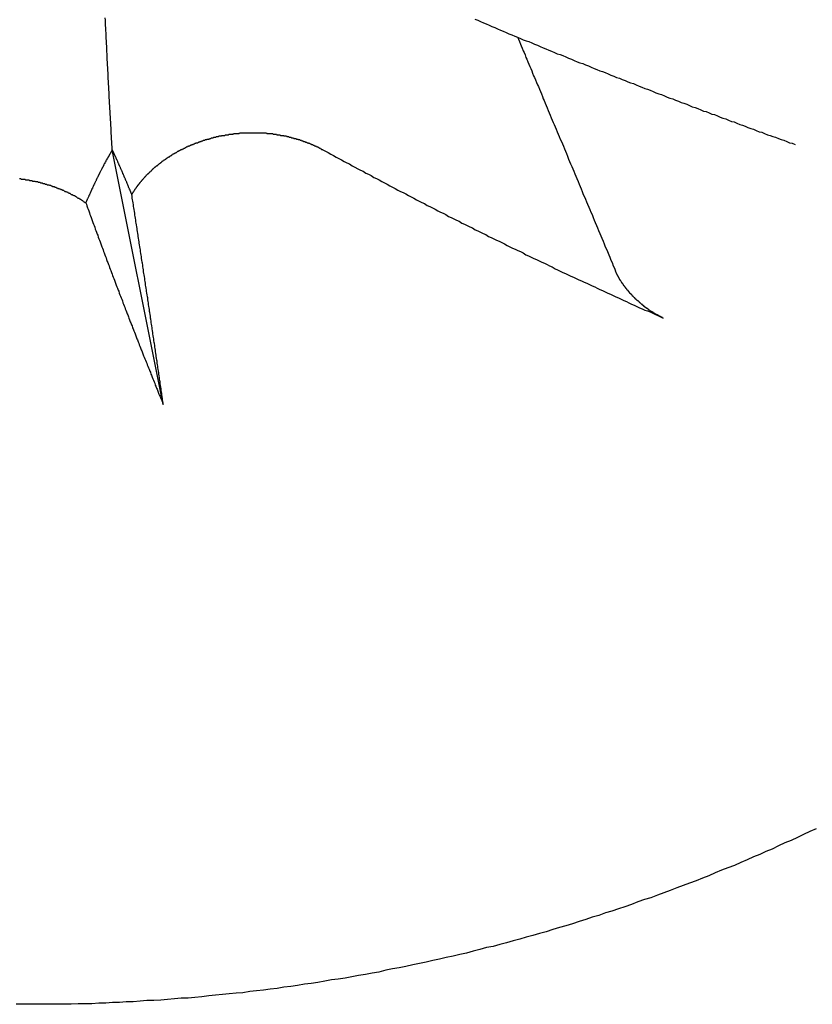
# Model space of a CAD drawing. Extents: x 1107 to 4046, y 937 to 3355.
# Tile 514 of 656: x 2237.36 to 2238.66, y 2649.92 to 2651.54. Entities that reach past the tile are written whole.
import ezdxf

# ---------------------------------------------------------------- set-up
doc = ezdxf.new("R2010")
doc.units = 0
doc.layers.add('KF_VIDA_L___C_REAR', color=7, linetype='CONTINUOUS')

# ---------------------------------------------------------------- blocks, each defined once
blk = doc.blocks.new('KF_VIDA_L___C_REAR')
at = {"layer": 'KF_VIDA_L___C_REAR'}
blk.add_line((50.613211, 961.694091), (50.529525, 962.11229), dxfattribs=at)
for points in [[(51.6853, 960.997, 0), (51.6751, 960.993, 0), (51.6649, 960.988, 0), (51.6546, 960.983, 0), (51.6444, 960.978, 0), (51.6341, 960.974, 0), (51.6238, 960.969, 0), (51.6135, 960.964, 0), (51.6031, 960.96, 0), (51.5928, 960.955, 0), (51.5824, 960.951, 0), (51.572, 960.946, 0), (51.5616, 960.942, 0), (51.5512, 960.937, 0), (51.5407, 960.933, 0), (51.5303, 960.929, 0), (51.5198, 960.925, 0), (51.5093, 960.92, 0), (51.4988, 960.916, 0), (51.4883, 960.912, 0), (51.4777, 960.908, 0), (51.4672, 960.904, 0), (51.4566, 960.9, 0), (51.446, 960.896, 0), (51.4354, 960.892, 0), (51.4248, 960.888, 0), (51.4141, 960.884, 0), (51.4035, 960.881, 0), (51.3928, 960.877, 0), (51.3822, 960.873, 0), (51.3715, 960.869, 0), (51.3608, 960.866, 0), (51.35, 960.862, 0), (51.3393, 960.859, 0), (51.3286, 960.855, 0), (51.3178, 960.852, 0), (51.307, 960.848, 0), (51.2962, 960.845, 0), (51.2855, 960.841, 0), (51.2746, 960.838, 0), (51.2638, 960.835, 0), (51.253, 960.832, 0), (51.2421, 960.828, 0), (51.2313, 960.825, 0), (51.2204, 960.822, 0), (51.2095, 960.819, 0), (51.1986, 960.816, 0), (51.1877, 960.813, 0), (51.1768, 960.81, 0), (51.1659, 960.807, 0), (51.1549, 960.804, 0), (51.144, 960.802, 0), (51.133, 960.799, 0), (51.1221, 960.796, 0), (51.1111, 960.793, 0), (51.1001, 960.791, 0), (51.0891, 960.788, 0), (51.0781, 960.786, 0), (51.0671, 960.783, 0), (51.056, 960.781, 0), (51.045, 960.778, 0), (51.0339, 960.776, 0), (51.0229, 960.774, 0), (51.0118, 960.771, 0), (51.0007, 960.769, 0), (50.9897, 960.767, 0), (50.9786, 960.765, 0), (50.9675, 960.762, 0), (50.9564, 960.76, 0), (50.9452, 960.758, 0), (50.9341, 960.756, 0), (50.923, 960.754, 0), (50.9119, 960.752, 0), (50.9007, 960.75, 0), (50.8896, 960.749, 0), (50.8784, 960.747, 0), (50.8672, 960.745, 0), (50.8561, 960.743, 0), (50.8449, 960.742, 0), (50.8337, 960.74, 0), (50.8225, 960.738, 0), (50.8113, 960.737, 0), (50.8001, 960.735, 0), (50.7889, 960.734, 0), (50.7777, 960.732, 0), (50.7665, 960.731, 0), (50.7553, 960.73, 0), (50.744, 960.728, 0), (50.7328, 960.727, 0), (50.7216, 960.726, 0), (50.7103, 960.725, 0), (50.6991, 960.724, 0), (50.6878, 960.723, 0), (50.6766, 960.721, 0), (50.6653, 960.72, 0), (50.654, 960.719, 0), (50.6428, 960.719, 0), (50.6315, 960.718, 0), (50.6202, 960.717, 0), (50.609, 960.716, 0), (50.5977, 960.715, 0), (50.5864, 960.715, 0), (50.5751, 960.714, 0), (50.5638, 960.713, 0), (50.5525, 960.713, 0), (50.5413, 960.712, 0), (50.53, 960.712, 0), (50.5187, 960.711, 0), (50.5074, 960.711, 0), (50.4961, 960.71, 0), (50.4848, 960.71, 0), (50.4735, 960.71, 0), (50.4622, 960.709, 0), (50.4509, 960.709, 0), (50.4396, 960.709, 0), (50.4283, 960.709, 0), (50.417, 960.709, 0), (50.4057, 960.709, 0), (50.3943, 960.709, 0), (50.383, 960.709, 0), (50.3717, 960.709, 0)], [(50.5295, 962.112, 0), (50.5293, 962.117, 0), (50.529, 962.121, 0), (50.5287, 962.126, 0), (50.5284, 962.13, 0), (50.5282, 962.135, 0), (50.5279, 962.139, 0), (50.5276, 962.144, 0), (50.5274, 962.148, 0), (50.5271, 962.153, 0), (50.5269, 962.157, 0), (50.5266, 962.162, 0), (50.5263, 962.166, 0), (50.5261, 962.171, 0), (50.5258, 962.175, 0), (50.5256, 962.18, 0), (50.5253, 962.184, 0), (50.5251, 962.189, 0), (50.5248, 962.193, 0), (50.5246, 962.198, 0), (50.5244, 962.202, 0), (50.5241, 962.207, 0), (50.5239, 962.211, 0), (50.5236, 962.216, 0), (50.5234, 962.22, 0), (50.5232, 962.225, 0), (50.5229, 962.229, 0), (50.5227, 962.234, 0), (50.5225, 962.238, 0), (50.5222, 962.243, 0), (50.522, 962.247, 0), (50.5218, 962.252, 0), (50.5216, 962.256, 0), (50.5213, 962.26, 0), (50.5211, 962.265, 0), (50.5209, 962.269, 0), (50.5207, 962.274, 0), (50.5205, 962.278, 0), (50.5203, 962.282, 0), (50.52, 962.287, 0), (50.5198, 962.291, 0), (50.5196, 962.295, 0), (50.5194, 962.3, 0), (50.5192, 962.304, 0), (50.519, 962.308, 0), (50.5188, 962.312, 0), (50.5186, 962.317, 0), (50.5184, 962.321, 0), (50.5182, 962.325, 0), (50.518, 962.329, 0)], [(51.1249, 962.327, 0), (51.1296, 962.325, 0), (51.1343, 962.323, 0), (51.1389, 962.321, 0), (51.1436, 962.319, 0), (51.1483, 962.317, 0), (51.153, 962.315, 0), (51.1577, 962.313, 0), (51.1623, 962.311, 0), (51.167, 962.309, 0), (51.1717, 962.307, 0), (51.1764, 962.305, 0), (51.181, 962.303, 0), (51.1857, 962.301, 0), (51.1904, 962.299, 0), (51.1951, 962.297, 0), (51.1997, 962.295, 0), (51.2044, 962.293, 0), (51.2091, 962.291, 0), (51.2137, 962.29, 0), (51.2184, 962.288, 0), (51.223, 962.286, 0), (51.2277, 962.284, 0), (51.2324, 962.282, 0), (51.237, 962.28, 0), (51.2417, 962.278, 0), (51.2463, 962.276, 0), (51.251, 962.274, 0), (51.2557, 962.272, 0), (51.2603, 962.27, 0), (51.265, 962.269, 0), (51.2696, 962.267, 0), (51.2743, 962.265, 0), (51.2789, 962.263, 0), (51.2836, 962.261, 0), (51.2882, 962.259, 0), (51.2928, 962.257, 0), (51.2975, 962.255, 0), (51.3021, 962.254, 0), (51.3068, 962.252, 0), (51.3114, 962.25, 0), (51.3161, 962.248, 0), (51.3207, 962.246, 0), (51.3253, 962.244, 0), (51.33, 962.242, 0), (51.3346, 962.241, 0), (51.3392, 962.239, 0), (51.3439, 962.237, 0), (51.3485, 962.235, 0), (51.3531, 962.233, 0), (51.3577, 962.231, 0), (51.3624, 962.23, 0), (51.367, 962.228, 0), (51.3716, 962.226, 0), (51.3762, 962.224, 0), (51.3808, 962.222, 0), (51.3855, 962.221, 0), (51.3901, 962.219, 0), (51.3947, 962.217, 0), (51.3993, 962.215, 0), (51.4039, 962.213, 0), (51.4085, 962.212, 0), (51.4131, 962.21, 0), (51.4178, 962.208, 0), (51.4224, 962.206, 0), (51.427, 962.204, 0), (51.4316, 962.203, 0), (51.4362, 962.201, 0), (51.4408, 962.199, 0), (51.4454, 962.197, 0), (51.45, 962.196, 0), (51.4546, 962.194, 0), (51.4592, 962.192, 0), (51.4638, 962.19, 0), (51.4683, 962.189, 0), (51.4729, 962.187, 0), (51.4775, 962.185, 0), (51.4821, 962.183, 0), (51.4867, 962.182, 0), (51.4913, 962.18, 0), (51.4959, 962.178, 0), (51.5005, 962.176, 0), (51.505, 962.175, 0), (51.5096, 962.173, 0), (51.5142, 962.171, 0), (51.5188, 962.17, 0), (51.5233, 962.168, 0), (51.5279, 962.166, 0), (51.5325, 962.164, 0), (51.5371, 962.163, 0), (51.5416, 962.161, 0), (51.5462, 962.159, 0), (51.5507, 962.158, 0), (51.5553, 962.156, 0), (51.5599, 962.154, 0), (51.5644, 962.153, 0), (51.569, 962.151, 0), (51.5735, 962.149, 0), (51.5781, 962.147, 0), (51.5827, 962.146, 0), (51.5872, 962.144, 0), (51.5918, 962.142, 0), (51.5963, 962.141, 0), (51.6009, 962.139, 0), (51.6054, 962.137, 0), (51.6099, 962.136, 0), (51.6145, 962.134, 0), (51.619, 962.133, 0), (51.6236, 962.131, 0), (51.6281, 962.129, 0), (51.6326, 962.128, 0), (51.6372, 962.126, 0), (51.6417, 962.124, 0), (51.6462, 962.123, 0), (51.6508, 962.121, 0)], [(51.1951, 962.297, 0), (51.1966, 962.294, 0), (51.1981, 962.29, 0), (51.1997, 962.286, 0), (51.2012, 962.283, 0), (51.2027, 962.279, 0), (51.2043, 962.275, 0), (51.2058, 962.272, 0), (51.2074, 962.268, 0), (51.2089, 962.264, 0), (51.2105, 962.261, 0), (51.212, 962.257, 0), (51.2136, 962.253, 0), (51.2151, 962.249, 0), (51.2167, 962.246, 0), (51.2183, 962.242, 0), (51.2198, 962.238, 0), (51.2214, 962.234, 0), (51.223, 962.231, 0), (51.2246, 962.227, 0), (51.2262, 962.223, 0), (51.2278, 962.219, 0), (51.2294, 962.216, 0), (51.231, 962.212, 0), (51.2326, 962.208, 0), (51.2342, 962.204, 0), (51.2358, 962.2, 0), (51.2374, 962.196, 0), (51.239, 962.193, 0), (51.2406, 962.189, 0), (51.2422, 962.185, 0), (51.2439, 962.181, 0), (51.2455, 962.177, 0), (51.2471, 962.173, 0), (51.2488, 962.169, 0), (51.2504, 962.165, 0), (51.252, 962.161, 0), (51.2537, 962.157, 0), (51.2553, 962.154, 0), (51.257, 962.15, 0), (51.2587, 962.146, 0), (51.2603, 962.142, 0), (51.262, 962.138, 0), (51.2637, 962.134, 0), (51.2653, 962.13, 0), (51.267, 962.126, 0), (51.2687, 962.122, 0), (51.2704, 962.118, 0), (51.2721, 962.114, 0), (51.2738, 962.11, 0), (51.2755, 962.106, 0), (51.2772, 962.102, 0), (51.2789, 962.097, 0), (51.2806, 962.093, 0), (51.2823, 962.089, 0), (51.284, 962.085, 0), (51.2857, 962.081, 0), (51.2874, 962.077, 0), (51.2892, 962.073, 0), (51.2909, 962.069, 0), (51.2926, 962.065, 0), (51.2944, 962.06, 0), (51.2961, 962.056, 0), (51.2979, 962.052, 0), (51.2996, 962.048, 0), (51.3014, 962.044, 0), (51.3031, 962.039, 0), (51.3049, 962.035, 0), (51.3067, 962.031, 0), (51.3084, 962.027, 0), (51.3102, 962.023, 0), (51.312, 962.018, 0), (51.3138, 962.014, 0), (51.3156, 962.01, 0), (51.3174, 962.006, 0), (51.3192, 962.001, 0), (51.321, 961.997, 0), (51.3228, 961.993, 0), (51.3246, 961.988, 0), (51.3264, 961.984, 0), (51.3282, 961.98, 0), (51.33, 961.975, 0), (51.3319, 961.971, 0), (51.3337, 961.967, 0), (51.3355, 961.962, 0), (51.3374, 961.958, 0), (51.3392, 961.953, 0), (51.3411, 961.949, 0), (51.3429, 961.945, 0), (51.3448, 961.94, 0), (51.3466, 961.936, 0), (51.3485, 961.931, 0), (51.3504, 961.927, 0), (51.3522, 961.922, 0), (51.3541, 961.918, 0), (51.356, 961.913, 0)], [(50.5615, 962.039, 0), (50.5619, 962.039, 0), (50.5622, 962.04, 0), (50.5626, 962.041, 0), (50.563, 962.041, 0), (50.5633, 962.042, 0), (50.5637, 962.042, 0), (50.5641, 962.043, 0), (50.5645, 962.044, 0), (50.5648, 962.044, 0), (50.5652, 962.045, 0), (50.5656, 962.045, 0), (50.566, 962.046, 0), (50.5664, 962.047, 0), (50.5668, 962.047, 0), (50.5672, 962.048, 0), (50.5676, 962.048, 0), (50.568, 962.049, 0), (50.5684, 962.049, 0), (50.5688, 962.05, 0), (50.5692, 962.051, 0), (50.5696, 962.051, 0), (50.57, 962.052, 0), (50.5704, 962.052, 0), (50.5708, 962.053, 0), (50.5712, 962.053, 0), (50.5717, 962.054, 0), (50.5721, 962.055, 0), (50.5725, 962.055, 0), (50.5729, 962.056, 0), (50.5734, 962.056, 0), (50.5738, 962.057, 0), (50.5742, 962.057, 0), (50.5747, 962.058, 0), (50.5751, 962.058, 0), (50.5755, 962.059, 0), (50.576, 962.059, 0), (50.5764, 962.06, 0), (50.5769, 962.061, 0), (50.5773, 962.061, 0), (50.5778, 962.062, 0), (50.5782, 962.062, 0), (50.5787, 962.063, 0), (50.5791, 962.063, 0), (50.5796, 962.064, 0), (50.5801, 962.064, 0), (50.5805, 962.065, 0), (50.581, 962.065, 0), (50.5815, 962.066, 0), (50.582, 962.066, 0), (50.5824, 962.067, 0), (50.5829, 962.068, 0), (50.5834, 962.068, 0), (50.5839, 962.069, 0), (50.5844, 962.069, 0), (50.5849, 962.07, 0), (50.5854, 962.07, 0), (50.5859, 962.071, 0), (50.5864, 962.071, 0), (50.5869, 962.072, 0), (50.5874, 962.072, 0), (50.588, 962.073, 0), (50.5885, 962.073, 0), (50.589, 962.074, 0), (50.5895, 962.074, 0), (50.5901, 962.075, 0), (50.5906, 962.075, 0), (50.5911, 962.076, 0), (50.5917, 962.076, 0), (50.5922, 962.077, 0), (50.5927, 962.077, 0), (50.5933, 962.078, 0), (50.5938, 962.078, 0), (50.5944, 962.079, 0), (50.5949, 962.08, 0), (50.5955, 962.08, 0), (50.5961, 962.081, 0), (50.5966, 962.081, 0), (50.5972, 962.082, 0), (50.5977, 962.082, 0), (50.5983, 962.083, 0), (50.5989, 962.083, 0), (50.5995, 962.084, 0), (50.6, 962.084, 0), (50.6006, 962.085, 0), (50.6012, 962.085, 0), (50.6018, 962.086, 0), (50.6024, 962.086, 0), (50.603, 962.086, 0), (50.6036, 962.087, 0), (50.6042, 962.087, 0), (50.6048, 962.088, 0), (50.6054, 962.088, 0), (50.606, 962.089, 0), (50.6066, 962.089, 0), (50.6072, 962.09, 0), (50.6078, 962.09, 0), (50.6084, 962.091, 0), (50.609, 962.091, 0), (50.6097, 962.092, 0), (50.6103, 962.092, 0), (50.6109, 962.093, 0), (50.6115, 962.093, 0), (50.6122, 962.094, 0), (50.6128, 962.094, 0), (50.6134, 962.095, 0), (50.6141, 962.095, 0), (50.6147, 962.096, 0), (50.6153, 962.096, 0), (50.616, 962.096, 0), (50.6166, 962.097, 0), (50.6173, 962.097, 0), (50.6179, 962.098, 0), (50.6186, 962.098, 0), (50.6192, 962.099, 0), (50.6199, 962.099, 0), (50.6205, 962.1, 0), (50.6212, 962.1, 0), (50.6219, 962.1, 0), (50.6225, 962.101, 0), (50.6232, 962.101, 0), (50.6239, 962.102, 0), (50.6246, 962.102, 0), (50.6252, 962.103, 0), (50.6259, 962.103, 0), (50.6266, 962.103, 0), (50.6273, 962.104, 0), (50.6279, 962.104, 0), (50.6286, 962.105, 0), (50.6293, 962.105, 0), (50.63, 962.106, 0), (50.6307, 962.106, 0), (50.6314, 962.106, 0), (50.6321, 962.107, 0), (50.6328, 962.107, 0), (50.6335, 962.108, 0), (50.6342, 962.108, 0), (50.6349, 962.108, 0), (50.6356, 962.109, 0), (50.6363, 962.109, 0), (50.637, 962.11, 0), (50.6377, 962.11, 0), (50.6384, 962.11, 0), (50.6392, 962.111, 0), (50.6399, 962.111, 0), (50.6406, 962.111, 0), (50.6413, 962.112, 0), (50.642, 962.112, 0), (50.6428, 962.113, 0), (50.6435, 962.113, 0), (50.6442, 962.113, 0), (50.6449, 962.114, 0), (50.6457, 962.114, 0), (50.6464, 962.114, 0), (50.6471, 962.115, 0), (50.6479, 962.115, 0), (50.6486, 962.115, 0), (50.6494, 962.116, 0), (50.6501, 962.116, 0), (50.6508, 962.117, 0), (50.6516, 962.117, 0), (50.6523, 962.117, 0), (50.6531, 962.118, 0), (50.6538, 962.118, 0), (50.6546, 962.118, 0), (50.6553, 962.119, 0), (50.6561, 962.119, 0), (50.6568, 962.119, 0), (50.6576, 962.12, 0), (50.6583, 962.12, 0), (50.6591, 962.12, 0), (50.6598, 962.121, 0), (50.6606, 962.121, 0), (50.6614, 962.121, 0), (50.6621, 962.121, 0), (50.6629, 962.122, 0), (50.6636, 962.122, 0), (50.6644, 962.122, 0), (50.6652, 962.123, 0), (50.6659, 962.123, 0), (50.6667, 962.123, 0), (50.6675, 962.124, 0), (50.6682, 962.124, 0), (50.669, 962.124, 0), (50.6698, 962.124, 0), (50.6705, 962.125, 0), (50.6713, 962.125, 0), (50.6721, 962.125, 0), (50.6728, 962.126, 0), (50.6736, 962.126, 0), (50.6744, 962.126, 0), (50.6752, 962.126, 0), (50.6759, 962.127, 0), (50.6767, 962.127, 0), (50.6775, 962.127, 0), (50.6783, 962.127, 0), (50.679, 962.128, 0), (50.6798, 962.128, 0), (50.6806, 962.128, 0), (50.6814, 962.128, 0), (50.6822, 962.129, 0), (50.6829, 962.129, 0), (50.6837, 962.129, 0), (50.6845, 962.129, 0), (50.6853, 962.13, 0), (50.686, 962.13, 0), (50.6868, 962.13, 0), (50.6876, 962.13, 0), (50.6884, 962.13, 0), (50.6892, 962.131, 0), (50.69, 962.131, 0), (50.6907, 962.131, 0), (50.6915, 962.131, 0), (50.6923, 962.132, 0), (50.6931, 962.132, 0), (50.6939, 962.132, 0), (50.6946, 962.132, 0), (50.6954, 962.132, 0), (50.6962, 962.133, 0), (50.697, 962.133, 0), (50.6978, 962.133, 0), (50.6985, 962.133, 0), (50.6993, 962.133, 0), (50.7001, 962.134, 0), (50.7009, 962.134, 0), (50.7017, 962.134, 0), (50.7025, 962.134, 0), (50.7032, 962.134, 0), (50.704, 962.134, 0), (50.7048, 962.135, 0), (50.7056, 962.135, 0), (50.7064, 962.135, 0), (50.7071, 962.135, 0), (50.7079, 962.135, 0), (50.7087, 962.135, 0), (50.7095, 962.136, 0), (50.7103, 962.136, 0), (50.711, 962.136, 0), (50.7118, 962.136, 0), (50.7126, 962.136, 0), (50.7134, 962.136, 0), (50.7142, 962.136, 0), (50.715, 962.137, 0), (50.7158, 962.137, 0), (50.7166, 962.137, 0), (50.7174, 962.137, 0), (50.7182, 962.137, 0), (50.719, 962.137, 0), (50.7198, 962.137, 0), (50.7206, 962.137, 0), (50.7214, 962.138, 0), (50.7222, 962.138, 0), (50.723, 962.138, 0), (50.7238, 962.138, 0), (50.7246, 962.138, 0), (50.7254, 962.138, 0), (50.7262, 962.138, 0), (50.727, 962.138, 0), (50.7278, 962.138, 0), (50.7286, 962.139, 0), (50.7295, 962.139, 0), (50.7303, 962.139, 0), (50.7311, 962.139, 0), (50.7319, 962.139, 0), (50.7327, 962.139, 0), (50.7335, 962.139, 0), (50.7344, 962.139, 0), (50.7352, 962.139, 0), (50.736, 962.139, 0), (50.7368, 962.139, 0), (50.7377, 962.139, 0), (50.7385, 962.14, 0), (50.7393, 962.14, 0), (50.7401, 962.14, 0), (50.741, 962.14, 0), (50.7418, 962.14, 0), (50.7426, 962.14, 0), (50.7434, 962.14, 0), (50.7443, 962.14, 0), (50.7451, 962.14, 0), (50.7459, 962.14, 0), (50.7468, 962.14, 0), (50.7476, 962.14, 0), (50.7484, 962.14, 0), (50.7493, 962.14, 0), (50.7501, 962.14, 0), (50.7509, 962.14, 0), (50.7518, 962.14, 0), (50.7526, 962.14, 0), (50.7534, 962.14, 0), (50.7543, 962.14, 0), (50.7551, 962.14, 0), (50.7559, 962.14, 0), (50.7568, 962.14, 0), (50.7576, 962.14, 0), (50.7584, 962.14, 0), (50.7593, 962.14, 0), (50.7601, 962.14, 0), (50.761, 962.14, 0), (50.7618, 962.14, 0), (50.7626, 962.14, 0), (50.7635, 962.14, 0), (50.7643, 962.14, 0), (50.7651, 962.14, 0), (50.766, 962.14, 0), (50.7668, 962.14, 0), (50.7677, 962.14, 0), (50.7685, 962.14, 0), (50.7693, 962.14, 0), (50.7702, 962.14, 0), (50.771, 962.14, 0), (50.7718, 962.14, 0), (50.7727, 962.14, 0), (50.7735, 962.14, 0), (50.7744, 962.14, 0), (50.7752, 962.14, 0), (50.776, 962.14, 0), (50.7769, 962.14, 0), (50.7777, 962.14, 0), (50.7785, 962.14, 0), (50.7794, 962.14, 0), (50.7802, 962.14, 0), (50.781, 962.14, 0), (50.7819, 962.14, 0), (50.7827, 962.14, 0), (50.7835, 962.139, 0), (50.7844, 962.139, 0), (50.7852, 962.139, 0), (50.786, 962.139, 0), (50.7869, 962.139, 0), (50.7877, 962.139, 0), (50.7885, 962.139, 0), (50.7893, 962.139, 0), (50.7902, 962.139, 0), (50.791, 962.139, 0), (50.7918, 962.139, 0), (50.7926, 962.139, 0), (50.7935, 962.138, 0), (50.7943, 962.138, 0), (50.7951, 962.138, 0), (50.7959, 962.138, 0), (50.7968, 962.138, 0), (50.7976, 962.138, 0), (50.7984, 962.138, 0), (50.7992, 962.138, 0), (50.8, 962.137, 0), (50.8009, 962.137, 0), (50.8017, 962.137, 0), (50.8025, 962.137, 0), (50.8033, 962.137, 0), (50.8041, 962.137, 0), (50.8049, 962.137, 0), (50.8057, 962.136, 0), (50.8065, 962.136, 0), (50.8074, 962.136, 0), (50.8082, 962.136, 0), (50.809, 962.136, 0), (50.8098, 962.136, 0), (50.8106, 962.136, 0), (50.8114, 962.135, 0), (50.8122, 962.135, 0), (50.813, 962.135, 0), (50.8138, 962.135, 0), (50.8146, 962.135, 0), (50.8154, 962.135, 0), (50.8162, 962.134, 0), (50.817, 962.134, 0), (50.8178, 962.134, 0), (50.8185, 962.134, 0), (50.8193, 962.134, 0), (50.8201, 962.133, 0), (50.8209, 962.133, 0), (50.8217, 962.133, 0), (50.8225, 962.133, 0), (50.8233, 962.133, 0), (50.824, 962.132, 0), (50.8248, 962.132, 0), (50.8256, 962.132, 0), (50.8264, 962.132, 0), (50.8272, 962.132, 0), (50.8279, 962.131, 0), (50.8287, 962.131, 0), (50.8295, 962.131, 0), (50.8302, 962.131, 0), (50.831, 962.131, 0), (50.8318, 962.13, 0), (50.8325, 962.13, 0), (50.8333, 962.13, 0), (50.834, 962.13, 0), (50.8348, 962.129, 0), (50.8356, 962.129, 0), (50.8363, 962.129, 0), (50.8371, 962.129, 0), (50.8378, 962.128, 0), (50.8386, 962.128, 0), (50.8393, 962.128, 0), (50.8401, 962.128, 0), (50.8408, 962.127, 0), (50.8415, 962.127, 0), (50.8423, 962.127, 0), (50.843, 962.127, 0), (50.8438, 962.126, 0), (50.8445, 962.126, 0), (50.8452, 962.126, 0), (50.8459, 962.126, 0), (50.8467, 962.125, 0), (50.8474, 962.125, 0), (50.8481, 962.125, 0), (50.8488, 962.125, 0), (50.8496, 962.124, 0), (50.8503, 962.124, 0), (50.851, 962.124, 0), (50.8517, 962.123, 0), (50.8524, 962.123, 0), (50.8531, 962.123, 0), (50.8538, 962.123, 0), (50.8545, 962.122, 0), (50.8552, 962.122, 0), (50.8559, 962.122, 0), (50.8566, 962.121, 0), (50.8573, 962.121, 0), (50.858, 962.121, 0), (50.8587, 962.121, 0), (50.8594, 962.12, 0), (50.86, 962.12, 0), (50.8607, 962.12, 0), (50.8614, 962.119, 0), (50.8621, 962.119, 0), (50.8627, 962.119, 0), (50.8634, 962.118, 0), (50.8641, 962.118, 0), (50.8647, 962.118, 0), (50.8654, 962.117, 0), (50.8661, 962.117, 0), (50.8667, 962.117, 0), (50.8674, 962.117, 0), (50.8681, 962.116, 0), (50.8687, 962.116, 0), (50.8694, 962.116, 0), (50.87, 962.115, 0), (50.8707, 962.115, 0), (50.8713, 962.115, 0), (50.872, 962.114, 0), (50.8727, 962.114, 0), (50.8733, 962.113, 0), (50.874, 962.113, 0), (50.8746, 962.113, 0), (50.8753, 962.112, 0)], [(50.5295, 962.112, 0), (50.5292, 962.112, 0), (50.5289, 962.111, 0), (50.5286, 962.111, 0), (50.5283, 962.11, 0), (50.528, 962.11, 0), (50.5277, 962.109, 0), (50.5274, 962.109, 0), (50.5271, 962.108, 0), (50.5268, 962.108, 0), (50.5264, 962.107, 0), (50.5261, 962.107, 0), (50.5258, 962.106, 0), (50.5255, 962.105, 0), (50.5252, 962.105, 0), (50.5249, 962.104, 0), (50.5246, 962.104, 0), (50.5242, 962.103, 0), (50.5239, 962.103, 0), (50.5236, 962.102, 0), (50.5233, 962.102, 0), (50.523, 962.101, 0), (50.5227, 962.1, 0), (50.5223, 962.1, 0), (50.522, 962.099, 0), (50.5217, 962.099, 0), (50.5214, 962.098, 0), (50.5211, 962.098, 0), (50.5207, 962.097, 0), (50.5204, 962.096, 0), (50.5201, 962.096, 0), (50.5198, 962.095, 0), (50.5194, 962.095, 0), (50.5191, 962.094, 0), (50.5188, 962.093, 0), (50.5185, 962.093, 0), (50.5181, 962.092, 0), (50.5178, 962.092, 0), (50.5175, 962.091, 0), (50.5171, 962.09, 0), (50.5168, 962.09, 0), (50.5165, 962.089, 0), (50.5162, 962.089, 0), (50.5158, 962.088, 0), (50.5155, 962.087, 0), (50.5152, 962.087, 0), (50.5148, 962.086, 0), (50.5145, 962.085, 0), (50.5142, 962.085, 0), (50.5138, 962.084, 0), (50.5135, 962.083, 0), (50.5132, 962.083, 0), (50.5128, 962.082, 0), (50.5125, 962.082, 0), (50.5122, 962.081, 0), (50.5118, 962.08, 0), (50.5115, 962.08, 0), (50.5111, 962.079, 0), (50.5108, 962.078, 0), (50.5105, 962.078, 0), (50.5101, 962.077, 0), (50.5098, 962.076, 0), (50.5094, 962.076, 0), (50.5091, 962.075, 0), (50.5088, 962.074, 0), (50.5084, 962.074, 0), (50.5081, 962.073, 0), (50.5077, 962.072, 0), (50.5074, 962.071, 0), (50.507, 962.071, 0), (50.5067, 962.07, 0), (50.5063, 962.069, 0), (50.506, 962.069, 0), (50.5057, 962.068, 0), (50.5053, 962.067, 0), (50.505, 962.067, 0), (50.5046, 962.066, 0), (50.5043, 962.065, 0), (50.5039, 962.064, 0), (50.5036, 962.064, 0), (50.5032, 962.063, 0), (50.5029, 962.062, 0), (50.5025, 962.061, 0), (50.5022, 962.061, 0), (50.5018, 962.06, 0), (50.5015, 962.059, 0), (50.5011, 962.059, 0), (50.5008, 962.058, 0), (50.5004, 962.057, 0), (50.5001, 962.056, 0), (50.4997, 962.056, 0), (50.4993, 962.055, 0), (50.499, 962.054, 0), (50.4986, 962.053, 0), (50.4983, 962.053, 0), (50.4979, 962.052, 0), (50.4976, 962.051, 0), (50.4972, 962.05, 0), (50.4968, 962.049, 0), (50.4965, 962.049, 0), (50.4961, 962.048, 0), (50.4958, 962.047, 0), (50.4954, 962.046, 0), (50.495, 962.046, 0), (50.4947, 962.045, 0), (50.4943, 962.044, 0), (50.494, 962.043, 0), (50.4936, 962.042, 0), (50.4932, 962.042, 0), (50.4929, 962.041, 0), (50.4925, 962.04, 0), (50.4922, 962.039, 0), (50.4918, 962.038, 0), (50.4914, 962.038, 0), (50.4911, 962.037, 0), (50.4907, 962.036, 0), (50.4903, 962.035, 0), (50.49, 962.034, 0), (50.4896, 962.034, 0), (50.4892, 962.033, 0), (50.4889, 962.032, 0), (50.4885, 962.031, 0), (50.4881, 962.03, 0), (50.4878, 962.029, 0), (50.4874, 962.029, 0), (50.487, 962.028, 0), (50.4867, 962.027, 0), (50.4863, 962.026, 0), (50.4859, 962.025, 0)], [(50.5615, 962.039, 0), (50.5612, 962.04, 0), (50.5609, 962.04, 0), (50.5606, 962.041, 0), (50.5603, 962.042, 0), (50.56, 962.042, 0), (50.5597, 962.043, 0), (50.5595, 962.044, 0), (50.5592, 962.045, 0), (50.5589, 962.045, 0), (50.5586, 962.046, 0), (50.5583, 962.047, 0), (50.558, 962.047, 0), (50.5577, 962.048, 0), (50.5574, 962.049, 0), (50.5571, 962.049, 0), (50.5568, 962.05, 0), (50.5566, 962.051, 0), (50.5563, 962.051, 0), (50.556, 962.052, 0), (50.5557, 962.053, 0), (50.5554, 962.054, 0), (50.5551, 962.054, 0), (50.5549, 962.055, 0), (50.5546, 962.056, 0), (50.5543, 962.056, 0), (50.554, 962.057, 0), (50.5537, 962.058, 0), (50.5535, 962.058, 0), (50.5532, 962.059, 0), (50.5529, 962.06, 0), (50.5526, 962.06, 0), (50.5524, 962.061, 0), (50.5521, 962.061, 0), (50.5518, 962.062, 0), (50.5515, 962.063, 0), (50.5513, 962.063, 0), (50.551, 962.064, 0), (50.5507, 962.065, 0), (50.5504, 962.065, 0), (50.5502, 962.066, 0), (50.5499, 962.067, 0), (50.5496, 962.067, 0), (50.5494, 962.068, 0), (50.5491, 962.068, 0), (50.5488, 962.069, 0), (50.5486, 962.07, 0), (50.5483, 962.07, 0), (50.548, 962.071, 0), (50.5478, 962.072, 0), (50.5475, 962.072, 0), (50.5473, 962.073, 0), (50.547, 962.073, 0), (50.5467, 962.074, 0), (50.5465, 962.075, 0), (50.5462, 962.075, 0), (50.546, 962.076, 0), (50.5457, 962.076, 0), (50.5455, 962.077, 0), (50.5452, 962.078, 0), (50.5449, 962.078, 0), (50.5447, 962.079, 0), (50.5444, 962.079, 0), (50.5442, 962.08, 0), (50.5439, 962.08, 0), (50.5437, 962.081, 0), (50.5434, 962.082, 0), (50.5432, 962.082, 0), (50.5429, 962.083, 0), (50.5427, 962.083, 0), (50.5424, 962.084, 0), (50.5422, 962.084, 0), (50.542, 962.085, 0), (50.5417, 962.086, 0), (50.5415, 962.086, 0), (50.5412, 962.087, 0), (50.541, 962.087, 0), (50.5407, 962.088, 0), (50.5405, 962.088, 0), (50.5403, 962.089, 0), (50.54, 962.089, 0), (50.5398, 962.09, 0), (50.5395, 962.09, 0), (50.5393, 962.091, 0), (50.5391, 962.092, 0), (50.5388, 962.092, 0), (50.5386, 962.093, 0), (50.5384, 962.093, 0), (50.5381, 962.094, 0), (50.5379, 962.094, 0), (50.5377, 962.095, 0), (50.5374, 962.095, 0), (50.5372, 962.096, 0), (50.537, 962.096, 0), (50.5368, 962.097, 0), (50.5365, 962.097, 0), (50.5363, 962.098, 0), (50.5361, 962.098, 0), (50.5359, 962.099, 0), (50.5356, 962.099, 0), (50.5354, 962.1, 0), (50.5352, 962.1, 0), (50.535, 962.101, 0), (50.5348, 962.101, 0), (50.5345, 962.102, 0), (50.5343, 962.102, 0), (50.5341, 962.103, 0), (50.5339, 962.103, 0), (50.5337, 962.103, 0), (50.5334, 962.104, 0), (50.5332, 962.104, 0), (50.533, 962.105, 0), (50.5328, 962.105, 0), (50.5326, 962.106, 0), (50.5324, 962.106, 0), (50.5322, 962.107, 0), (50.532, 962.107, 0), (50.5318, 962.108, 0), (50.5316, 962.108, 0), (50.5313, 962.108, 0), (50.5311, 962.109, 0), (50.5309, 962.109, 0), (50.5307, 962.11, 0), (50.5305, 962.11, 0), (50.5303, 962.111, 0), (50.5301, 962.111, 0), (50.5299, 962.111, 0), (50.5297, 962.112, 0), (50.5295, 962.112, 0)], [(50.8753, 962.112, 0), (50.8797, 962.11, 0), (50.8841, 962.108, 0), (50.8885, 962.105, 0), (50.8929, 962.103, 0), (50.8973, 962.1, 0), (50.9017, 962.098, 0), (50.9061, 962.096, 0), (50.9105, 962.093, 0), (50.9149, 962.091, 0), (50.9193, 962.089, 0), (50.9237, 962.086, 0), (50.9281, 962.084, 0), (50.9325, 962.081, 0), (50.9369, 962.079, 0), (50.9413, 962.077, 0), (50.9457, 962.074, 0), (50.9501, 962.072, 0), (50.9545, 962.07, 0), (50.9589, 962.067, 0), (50.9633, 962.065, 0), (50.9677, 962.063, 0), (50.9721, 962.06, 0), (50.9765, 962.058, 0), (50.9809, 962.056, 0), (50.9853, 962.053, 0), (50.9897, 962.051, 0), (50.994, 962.049, 0), (50.9984, 962.046, 0), (51.0028, 962.044, 0), (51.0072, 962.042, 0), (51.0116, 962.04, 0), (51.016, 962.037, 0), (51.0204, 962.035, 0), (51.0248, 962.033, 0), (51.0292, 962.03, 0), (51.0336, 962.028, 0), (51.038, 962.026, 0), (51.0423, 962.024, 0), (51.0467, 962.021, 0), (51.0511, 962.019, 0), (51.0555, 962.017, 0), (51.0599, 962.015, 0), (51.0643, 962.012, 0), (51.0687, 962.01, 0), (51.073, 962.008, 0), (51.0774, 962.006, 0), (51.0818, 962.003, 0), (51.0862, 962.001, 0), (51.0906, 961.999, 0), (51.095, 961.997, 0), (51.0993, 961.995, 0), (51.1037, 961.992, 0), (51.1081, 961.99, 0), (51.1125, 961.988, 0), (51.1168, 961.986, 0), (51.1212, 961.984, 0), (51.1256, 961.981, 0), (51.13, 961.979, 0), (51.1343, 961.977, 0), (51.1387, 961.975, 0), (51.1431, 961.973, 0), (51.1475, 961.97, 0), (51.1518, 961.968, 0), (51.1562, 961.966, 0), (51.1606, 961.964, 0), (51.165, 961.962, 0), (51.1693, 961.96, 0), (51.1737, 961.958, 0), (51.1781, 961.955, 0), (51.1824, 961.953, 0), (51.1868, 961.951, 0), (51.1912, 961.949, 0), (51.1955, 961.947, 0), (51.1999, 961.945, 0), (51.2043, 961.943, 0), (51.2086, 961.94, 0), (51.213, 961.938, 0), (51.2173, 961.936, 0), (51.2217, 961.934, 0), (51.2261, 961.932, 0), (51.2304, 961.93, 0), (51.2348, 961.928, 0), (51.2391, 961.926, 0), (51.2435, 961.924, 0), (51.2478, 961.922, 0), (51.2522, 961.92, 0), (51.2566, 961.917, 0), (51.2609, 961.915, 0), (51.2653, 961.913, 0), (51.2696, 961.911, 0), (51.274, 961.909, 0), (51.2783, 961.907, 0), (51.2827, 961.905, 0), (51.287, 961.903, 0), (51.2914, 961.901, 0), (51.2957, 961.899, 0), (51.3001, 961.897, 0), (51.3044, 961.895, 0), (51.3087, 961.893, 0), (51.3131, 961.891, 0), (51.3174, 961.889, 0), (51.3218, 961.887, 0), (51.3261, 961.885, 0), (51.3304, 961.883, 0), (51.3348, 961.881, 0), (51.3391, 961.879, 0), (51.3435, 961.877, 0), (51.3478, 961.875, 0), (51.3521, 961.873, 0), (51.3565, 961.871, 0), (51.3608, 961.869, 0), (51.3651, 961.867, 0), (51.3695, 961.865, 0), (51.3738, 961.863, 0), (51.3781, 961.861, 0), (51.3824, 961.859, 0), (51.3868, 961.857, 0), (51.3911, 961.855, 0), (51.3954, 961.853, 0), (51.3998, 961.851, 0), (51.4041, 961.849, 0), (51.4084, 961.848, 0), (51.4127, 961.846, 0), (51.417, 961.844, 0), (51.4214, 961.842, 0), (51.4257, 961.84, 0), (51.43, 961.838, 0), (51.4343, 961.836, 0)], [(50.3772, 962.065, 0), (50.3782, 962.065, 0), (50.3792, 962.065, 0), (50.3801, 962.064, 0), (50.3811, 962.064, 0), (50.3821, 962.064, 0), (50.3831, 962.064, 0), (50.384, 962.064, 0), (50.385, 962.064, 0), (50.386, 962.064, 0), (50.3869, 962.063, 0), (50.3879, 962.063, 0), (50.3889, 962.063, 0), (50.3898, 962.063, 0), (50.3908, 962.063, 0), (50.3918, 962.063, 0), (50.3927, 962.063, 0), (50.3937, 962.062, 0), (50.3946, 962.062, 0), (50.3956, 962.062, 0), (50.3965, 962.062, 0), (50.3975, 962.062, 0), (50.3985, 962.061, 0), (50.3994, 962.061, 0), (50.4004, 962.061, 0), (50.4013, 962.061, 0), (50.4022, 962.061, 0), (50.4032, 962.06, 0), (50.4041, 962.06, 0), (50.4051, 962.06, 0), (50.406, 962.06, 0), (50.407, 962.06, 0), (50.4079, 962.059, 0), (50.4088, 962.059, 0), (50.4098, 962.059, 0), (50.4107, 962.059, 0), (50.4116, 962.058, 0), (50.4126, 962.058, 0), (50.4135, 962.058, 0), (50.4144, 962.058, 0), (50.4153, 962.057, 0), (50.4162, 962.057, 0), (50.4172, 962.057, 0), (50.4181, 962.057, 0), (50.419, 962.056, 0), (50.4199, 962.056, 0), (50.4208, 962.056, 0), (50.4217, 962.056, 0), (50.4226, 962.055, 0), (50.4235, 962.055, 0), (50.4244, 962.055, 0), (50.4253, 962.055, 0), (50.4262, 962.054, 0), (50.4271, 962.054, 0), (50.428, 962.054, 0), (50.4289, 962.053, 0), (50.4298, 962.053, 0), (50.4307, 962.053, 0), (50.4315, 962.052, 0), (50.4324, 962.052, 0), (50.4333, 962.052, 0), (50.4342, 962.052, 0), (50.435, 962.051, 0), (50.4359, 962.051, 0), (50.4368, 962.051, 0), (50.4376, 962.05, 0), (50.4385, 962.05, 0), (50.4393, 962.05, 0), (50.4402, 962.049, 0), (50.441, 962.049, 0), (50.4419, 962.049, 0), (50.4427, 962.048, 0), (50.4436, 962.048, 0), (50.4444, 962.048, 0), (50.4452, 962.047, 0), (50.4461, 962.047, 0), (50.4469, 962.047, 0), (50.4477, 962.046, 0), (50.4485, 962.046, 0), (50.4494, 962.046, 0), (50.4502, 962.045, 0), (50.451, 962.045, 0), (50.4518, 962.044, 0), (50.4526, 962.044, 0), (50.4534, 962.044, 0), (50.4542, 962.043, 0), (50.455, 962.043, 0), (50.4558, 962.043, 0), (50.4566, 962.042, 0), (50.4574, 962.042, 0), (50.4582, 962.041, 0), (50.459, 962.041, 0), (50.4598, 962.041, 0), (50.4606, 962.04, 0), (50.4614, 962.04, 0), (50.4622, 962.039, 0), (50.463, 962.039, 0), (50.4638, 962.039, 0), (50.4645, 962.038, 0), (50.4653, 962.038, 0), (50.4661, 962.037, 0), (50.4669, 962.037, 0), (50.4677, 962.037, 0), (50.4685, 962.036, 0), (50.4692, 962.036, 0), (50.47, 962.035, 0), (50.4708, 962.035, 0), (50.4716, 962.034, 0), (50.4724, 962.034, 0), (50.4731, 962.033, 0), (50.4739, 962.033, 0), (50.4747, 962.033, 0), (50.4754, 962.032, 0), (50.4762, 962.032, 0), (50.4769, 962.031, 0), (50.4777, 962.031, 0), (50.4785, 962.03, 0), (50.4792, 962.03, 0), (50.48, 962.029, 0), (50.4807, 962.029, 0), (50.4815, 962.028, 0), (50.4822, 962.028, 0), (50.483, 962.027, 0), (50.4837, 962.027, 0), (50.4844, 962.026, 0), (50.4852, 962.026, 0), (50.4859, 962.025, 0)], [(50.6132, 961.694, 0), (50.6128, 961.697, 0), (50.6125, 961.699, 0), (50.6121, 961.702, 0), (50.6117, 961.704, 0), (50.6113, 961.707, 0), (50.611, 961.71, 0), (50.6106, 961.712, 0), (50.6102, 961.715, 0), (50.6098, 961.717, 0), (50.6095, 961.72, 0), (50.6091, 961.723, 0), (50.6087, 961.725, 0), (50.6083, 961.728, 0), (50.6079, 961.731, 0), (50.6076, 961.733, 0), (50.6072, 961.736, 0), (50.6068, 961.738, 0), (50.6064, 961.741, 0), (50.606, 961.744, 0), (50.6057, 961.746, 0), (50.6053, 961.749, 0), (50.6049, 961.752, 0), (50.6045, 961.754, 0), (50.6041, 961.757, 0), (50.6037, 961.759, 0), (50.6034, 961.762, 0), (50.603, 961.765, 0), (50.6026, 961.767, 0), (50.6022, 961.77, 0), (50.6018, 961.773, 0), (50.6014, 961.775, 0), (50.601, 961.778, 0), (50.6006, 961.781, 0), (50.6003, 961.783, 0), (50.5999, 961.786, 0), (50.5995, 961.788, 0), (50.5991, 961.791, 0), (50.5987, 961.794, 0), (50.5983, 961.796, 0), (50.5979, 961.799, 0), (50.5975, 961.802, 0), (50.5971, 961.804, 0), (50.5967, 961.807, 0), (50.5963, 961.81, 0), (50.5959, 961.812, 0), (50.5956, 961.815, 0), (50.5952, 961.818, 0), (50.5948, 961.82, 0), (50.5944, 961.823, 0), (50.594, 961.826, 0), (50.5936, 961.828, 0), (50.5932, 961.831, 0), (50.5928, 961.834, 0), (50.5924, 961.836, 0), (50.592, 961.839, 0), (50.5916, 961.842, 0), (50.5912, 961.845, 0), (50.5908, 961.847, 0), (50.5904, 961.85, 0), (50.59, 961.853, 0), (50.5896, 961.855, 0), (50.5892, 961.858, 0), (50.5888, 961.861, 0), (50.5884, 961.863, 0), (50.588, 961.866, 0), (50.5876, 961.869, 0), (50.5871, 961.871, 0), (50.5867, 961.874, 0), (50.5863, 961.877, 0), (50.5859, 961.88, 0), (50.5855, 961.882, 0), (50.5851, 961.885, 0), (50.5847, 961.888, 0), (50.5843, 961.89, 0), (50.5839, 961.893, 0), (50.5835, 961.896, 0), (50.5831, 961.898, 0), (50.5827, 961.901, 0), (50.5822, 961.904, 0), (50.5818, 961.907, 0), (50.5814, 961.909, 0), (50.581, 961.912, 0), (50.5806, 961.915, 0), (50.5802, 961.918, 0), (50.5798, 961.92, 0), (50.5794, 961.923, 0), (50.5789, 961.926, 0), (50.5785, 961.928, 0), (50.5781, 961.931, 0), (50.5777, 961.934, 0), (50.5773, 961.937, 0), (50.5769, 961.939, 0), (50.5764, 961.942, 0), (50.576, 961.945, 0), (50.5756, 961.948, 0), (50.5752, 961.95, 0), (50.5748, 961.953, 0), (50.5743, 961.956, 0), (50.5739, 961.959, 0), (50.5735, 961.961, 0), (50.5731, 961.964, 0), (50.5727, 961.967, 0), (50.5722, 961.97, 0), (50.5718, 961.972, 0), (50.5714, 961.975, 0), (50.571, 961.978, 0), (50.5705, 961.981, 0), (50.5701, 961.983, 0), (50.5697, 961.986, 0), (50.5693, 961.989, 0), (50.5688, 961.992, 0), (50.5684, 961.994, 0), (50.568, 961.997, 0), (50.5676, 962, 0), (50.5671, 962.003, 0), (50.5667, 962.005, 0), (50.5663, 962.008, 0), (50.5658, 962.011, 0), (50.5654, 962.014, 0), (50.565, 962.017, 0), (50.5645, 962.019, 0), (50.5641, 962.022, 0), (50.5637, 962.025, 0), (50.5632, 962.028, 0), (50.5628, 962.03, 0), (50.5624, 962.033, 0), (50.5619, 962.036, 0), (50.5615, 962.039, 0)], [(50.4859, 962.025, 0), (50.4869, 962.023, 0), (50.4879, 962.02, 0), (50.4888, 962.017, 0), (50.4898, 962.015, 0), (50.4908, 962.012, 0), (50.4918, 962.009, 0), (50.4927, 962.006, 0), (50.4937, 962.004, 0), (50.4947, 962.001, 0), (50.4957, 961.998, 0), (50.4967, 961.996, 0), (50.4976, 961.993, 0), (50.4986, 961.99, 0), (50.4996, 961.988, 0), (50.5006, 961.985, 0), (50.5015, 961.982, 0), (50.5025, 961.98, 0), (50.5035, 961.977, 0), (50.5045, 961.974, 0), (50.5055, 961.972, 0), (50.5064, 961.969, 0), (50.5074, 961.966, 0), (50.5084, 961.964, 0), (50.5094, 961.961, 0), (50.5104, 961.958, 0), (50.5114, 961.956, 0), (50.5123, 961.953, 0), (50.5133, 961.951, 0), (50.5143, 961.948, 0), (50.5153, 961.945, 0), (50.5163, 961.943, 0), (50.5173, 961.94, 0), (50.5182, 961.937, 0), (50.5192, 961.935, 0), (50.5202, 961.932, 0), (50.5212, 961.929, 0), (50.5222, 961.927, 0), (50.5232, 961.924, 0), (50.5242, 961.922, 0), (50.5251, 961.919, 0), (50.5261, 961.916, 0), (50.5271, 961.914, 0), (50.5281, 961.911, 0), (50.5291, 961.908, 0), (50.5301, 961.906, 0), (50.5311, 961.903, 0), (50.5321, 961.901, 0), (50.5331, 961.898, 0), (50.534, 961.895, 0), (50.535, 961.893, 0), (50.536, 961.89, 0), (50.537, 961.887, 0), (50.538, 961.885, 0), (50.539, 961.882, 0), (50.54, 961.88, 0), (50.541, 961.877, 0), (50.542, 961.874, 0), (50.543, 961.872, 0), (50.544, 961.869, 0), (50.545, 961.867, 0), (50.546, 961.864, 0), (50.5469, 961.861, 0), (50.5479, 961.859, 0), (50.5489, 961.856, 0), (50.5499, 961.854, 0), (50.5509, 961.851, 0), (50.5519, 961.849, 0), (50.5529, 961.846, 0), (50.5539, 961.843, 0), (50.5549, 961.841, 0), (50.5559, 961.838, 0), (50.5569, 961.836, 0), (50.5579, 961.833, 0), (50.5589, 961.83, 0), (50.5599, 961.828, 0), (50.5609, 961.825, 0), (50.5619, 961.823, 0), (50.5629, 961.82, 0), (50.5639, 961.818, 0), (50.5649, 961.815, 0), (50.5659, 961.813, 0), (50.5669, 961.81, 0), (50.5679, 961.807, 0), (50.5689, 961.805, 0), (50.5699, 961.802, 0), (50.5709, 961.8, 0), (50.5719, 961.797, 0), (50.5729, 961.795, 0), (50.5739, 961.792, 0), (50.5749, 961.79, 0), (50.5759, 961.787, 0), (50.5769, 961.784, 0), (50.5779, 961.782, 0), (50.5789, 961.779, 0), (50.5799, 961.777, 0), (50.5809, 961.774, 0), (50.5819, 961.772, 0), (50.5829, 961.769, 0), (50.5839, 961.767, 0), (50.5849, 961.764, 0), (50.586, 961.762, 0), (50.587, 961.759, 0), (50.588, 961.757, 0), (50.589, 961.754, 0), (50.59, 961.752, 0), (50.591, 961.749, 0), (50.592, 961.747, 0), (50.593, 961.744, 0), (50.594, 961.742, 0), (50.595, 961.739, 0), (50.596, 961.736, 0), (50.597, 961.734, 0), (50.598, 961.731, 0), (50.5991, 961.729, 0), (50.6001, 961.726, 0), (50.6011, 961.724, 0), (50.6021, 961.721, 0), (50.6031, 961.719, 0), (50.6041, 961.716, 0), (50.6051, 961.714, 0), (50.6061, 961.711, 0), (50.6071, 961.709, 0), (50.6081, 961.707, 0), (50.6092, 961.704, 0), (50.6102, 961.702, 0), (50.6112, 961.699, 0), (50.6122, 961.697, 0), (50.6132, 961.694, 0)], [(51.4343, 961.836, 0), (51.434, 961.836, 0), (51.4337, 961.836, 0), (51.4334, 961.836, 0), (51.4331, 961.837, 0), (51.4328, 961.837, 0), (51.4325, 961.837, 0), (51.4322, 961.837, 0), (51.4319, 961.837, 0), (51.4316, 961.837, 0), (51.4313, 961.837, 0), (51.431, 961.838, 0), (51.4307, 961.838, 0), (51.4304, 961.838, 0), (51.4301, 961.838, 0), (51.4298, 961.838, 0), (51.4295, 961.838, 0), (51.4292, 961.839, 0), (51.4289, 961.839, 0), (51.4286, 961.839, 0), (51.4283, 961.839, 0), (51.428, 961.839, 0), (51.4277, 961.839, 0), (51.4273, 961.839, 0), (51.427, 961.84, 0), (51.4267, 961.84, 0), (51.4264, 961.84, 0), (51.4261, 961.84, 0), (51.4258, 961.84, 0), (51.4255, 961.84, 0), (51.4252, 961.841, 0), (51.4249, 961.841, 0), (51.4246, 961.841, 0), (51.4243, 961.841, 0), (51.424, 961.841, 0), (51.4237, 961.841, 0), (51.4234, 961.842, 0), (51.4231, 961.842, 0), (51.4228, 961.842, 0), (51.4225, 961.842, 0), (51.4222, 961.842, 0), (51.4219, 961.842, 0), (51.4216, 961.843, 0), (51.4213, 961.843, 0), (51.421, 961.843, 0), (51.4207, 961.843, 0), (51.4204, 961.843, 0), (51.4201, 961.843, 0), (51.4198, 961.844, 0), (51.4195, 961.844, 0), (51.4192, 961.844, 0), (51.4189, 961.844, 0), (51.4186, 961.844, 0), (51.4183, 961.845, 0), (51.418, 961.845, 0), (51.4177, 961.845, 0), (51.4174, 961.845, 0), (51.4171, 961.845, 0), (51.4168, 961.845, 0), (51.4165, 961.846, 0), (51.4162, 961.846, 0), (51.416, 961.846, 0), (51.4157, 961.846, 0), (51.4154, 961.846, 0), (51.4151, 961.847, 0), (51.4148, 961.847, 0), (51.4145, 961.847, 0), (51.4143, 961.847, 0), (51.414, 961.847, 0), (51.4137, 961.847, 0), (51.4134, 961.848, 0), (51.4131, 961.848, 0), (51.4128, 961.848, 0), (51.4125, 961.848, 0), (51.4122, 961.848, 0), (51.4119, 961.849, 0), (51.4117, 961.849, 0), (51.4114, 961.849, 0), (51.4111, 961.849, 0), (51.4108, 961.849, 0), (51.4105, 961.85, 0), (51.4102, 961.85, 0), (51.4099, 961.85, 0), (51.4096, 961.85, 0), (51.4093, 961.851, 0), (51.409, 961.851, 0), (51.4087, 961.851, 0), (51.4084, 961.851, 0), (51.4081, 961.851, 0), (51.4078, 961.852, 0), (51.4075, 961.852, 0), (51.4072, 961.852, 0), (51.4069, 961.852, 0), (51.4066, 961.852, 0), (51.4063, 961.853, 0), (51.406, 961.853, 0), (51.4057, 961.853, 0), (51.4054, 961.853, 0), (51.4051, 961.854, 0), (51.4048, 961.854, 0), (51.4045, 961.854, 0), (51.4042, 961.854, 0), (51.4039, 961.855, 0), (51.4036, 961.855, 0), (51.4033, 961.855, 0), (51.403, 961.855, 0), (51.4027, 961.855, 0), (51.4024, 961.856, 0), (51.4021, 961.856, 0), (51.4018, 961.856, 0), (51.4015, 961.856, 0), (51.4012, 961.857, 0), (51.401, 961.857, 0), (51.4007, 961.857, 0), (51.4004, 961.857, 0), (51.4001, 961.858, 0), (51.3998, 961.858, 0), (51.3995, 961.858, 0), (51.3992, 961.858, 0), (51.3989, 961.859, 0), (51.3986, 961.859, 0), (51.3983, 961.859, 0), (51.398, 961.859, 0), (51.3977, 961.86, 0), (51.3974, 961.86, 0), (51.3971, 961.86, 0), (51.3968, 961.86, 0), (51.3966, 961.861, 0), (51.3963, 961.861, 0), (51.396, 961.861, 0), (51.3957, 961.861, 0), (51.3954, 961.862, 0), (51.3951, 961.862, 0), (51.3948, 961.862, 0), (51.3946, 961.862, 0), (51.3943, 961.863, 0), (51.394, 961.863, 0), (51.3937, 961.863, 0), (51.3935, 961.863, 0), (51.3932, 961.864, 0), (51.3929, 961.864, 0), (51.3926, 961.864, 0), (51.3924, 961.864, 0), (51.3921, 961.865, 0), (51.3918, 961.865, 0), (51.3915, 961.865, 0), (51.3913, 961.865, 0), (51.391, 961.865, 0), (51.3907, 961.866, 0), (51.3905, 961.866, 0), (51.3902, 961.866, 0), (51.39, 961.866, 0), (51.3897, 961.867, 0), (51.3894, 961.867, 0), (51.3892, 961.867, 0), (51.3889, 961.867, 0), (51.3887, 961.868, 0), (51.3884, 961.868, 0), (51.3882, 961.868, 0), (51.3879, 961.868, 0), (51.3877, 961.869, 0), (51.3874, 961.869, 0), (51.3872, 961.869, 0), (51.3869, 961.869, 0), (51.3866, 961.87, 0), (51.3864, 961.87, 0), (51.3861, 961.87, 0), (51.3859, 961.87, 0), (51.3856, 961.871, 0), (51.3854, 961.871, 0), (51.3851, 961.871, 0), (51.3849, 961.872, 0), (51.3846, 961.872, 0), (51.3843, 961.872, 0), (51.3841, 961.872, 0), (51.3838, 961.873, 0), (51.3836, 961.873, 0), (51.3833, 961.873, 0), (51.3831, 961.873, 0), (51.3828, 961.874, 0), (51.3826, 961.874, 0), (51.3823, 961.874, 0), (51.3821, 961.875, 0), (51.3818, 961.875, 0), (51.3815, 961.875, 0), (51.3813, 961.875, 0), (51.381, 961.876, 0), (51.3808, 961.876, 0), (51.3805, 961.876, 0), (51.3803, 961.876, 0), (51.38, 961.877, 0), (51.3798, 961.877, 0), (51.3795, 961.877, 0), (51.3793, 961.878, 0), (51.379, 961.878, 0), (51.3788, 961.878, 0), (51.3785, 961.878, 0), (51.3783, 961.879, 0), (51.3781, 961.879, 0), (51.3778, 961.879, 0), (51.3776, 961.88, 0), (51.3773, 961.88, 0), (51.3771, 961.88, 0), (51.3768, 961.88, 0), (51.3766, 961.881, 0), (51.3764, 961.881, 0), (51.3761, 961.881, 0), (51.3759, 961.882, 0), (51.3756, 961.882, 0), (51.3754, 961.882, 0), (51.3752, 961.882, 0), (51.3749, 961.883, 0), (51.3747, 961.883, 0), (51.3745, 961.883, 0), (51.3742, 961.884, 0), (51.374, 961.884, 0), (51.3738, 961.884, 0), (51.3735, 961.884, 0), (51.3733, 961.885, 0), (51.3731, 961.885, 0), (51.3729, 961.885, 0), (51.3726, 961.886, 0), (51.3724, 961.886, 0), (51.3722, 961.886, 0), (51.372, 961.886, 0), (51.3718, 961.887, 0), (51.3715, 961.887, 0), (51.3713, 961.887, 0), (51.3711, 961.888, 0), (51.3709, 961.888, 0), (51.3707, 961.888, 0), (51.3705, 961.888, 0), (51.3703, 961.889, 0), (51.3701, 961.889, 0), (51.3699, 961.889, 0), (51.3697, 961.89, 0), (51.3694, 961.89, 0), (51.3692, 961.89, 0), (51.3691, 961.89, 0), (51.3689, 961.891, 0), (51.3687, 961.891, 0), (51.3685, 961.891, 0), (51.3683, 961.891, 0), (51.3681, 961.892, 0), (51.3679, 961.892, 0), (51.3677, 961.892, 0), (51.3675, 961.893, 0), (51.3673, 961.893, 0), (51.3672, 961.893, 0), (51.367, 961.893, 0), (51.3668, 961.894, 0), (51.3666, 961.894, 0), (51.3664, 961.894, 0), (51.3662, 961.894, 0), (51.366, 961.895, 0), (51.3659, 961.895, 0), (51.3657, 961.895, 0), (51.3655, 961.896, 0), (51.3653, 961.896, 0), (51.3651, 961.896, 0), (51.365, 961.896, 0), (51.3648, 961.897, 0), (51.3646, 961.897, 0), (51.3644, 961.897, 0), (51.3643, 961.898, 0), (51.3641, 961.898, 0), (51.3639, 961.898, 0), (51.3637, 961.898, 0), (51.3636, 961.899, 0), (51.3634, 961.899, 0), (51.3632, 961.899, 0), (51.363, 961.9, 0), (51.3629, 961.9, 0), (51.3627, 961.9, 0), (51.3625, 961.9, 0), (51.3623, 961.901, 0), (51.3622, 961.901, 0), (51.362, 961.901, 0), (51.3618, 961.902, 0), (51.3617, 961.902, 0), (51.3615, 961.902, 0), (51.3614, 961.902, 0), (51.3612, 961.903, 0), (51.361, 961.903, 0), (51.3609, 961.903, 0), (51.3607, 961.904, 0), (51.3606, 961.904, 0), (51.3604, 961.904, 0), (51.3602, 961.904, 0), (51.3601, 961.905, 0), (51.3599, 961.905, 0), (51.3598, 961.905, 0), (51.3596, 961.906, 0), (51.3595, 961.906, 0), (51.3593, 961.906, 0), (51.3592, 961.907, 0), (51.359, 961.907, 0), (51.3589, 961.907, 0), (51.3587, 961.907, 0), (51.3586, 961.908, 0), (51.3584, 961.908, 0), (51.3583, 961.908, 0), (51.3582, 961.909, 0), (51.358, 961.909, 0), (51.3579, 961.909, 0), (51.3578, 961.909, 0), (51.3576, 961.91, 0), (51.3575, 961.91, 0), (51.3574, 961.91, 0), (51.3572, 961.91, 0), (51.3571, 961.911, 0), (51.357, 961.911, 0), (51.3568, 961.911, 0), (51.3567, 961.912, 0), (51.3566, 961.912, 0), (51.3565, 961.912, 0), (51.3564, 961.912, 0), (51.3562, 961.913, 0), (51.3561, 961.913, 0), (51.356, 961.913, 0)]]:
    blk.add_polyline3d(points, dxfattribs=at)

msp = doc.modelspace()

# ---------------------------------------------------------------- block references
at = {"layer": 'KF_VIDA_L___C_REAR'}
msp.add_blockref('KF_VIDA_L___C_REAR', (2186.9791, 1689.2132), dxfattribs=at)

doc.saveas('drawing.dxf')
